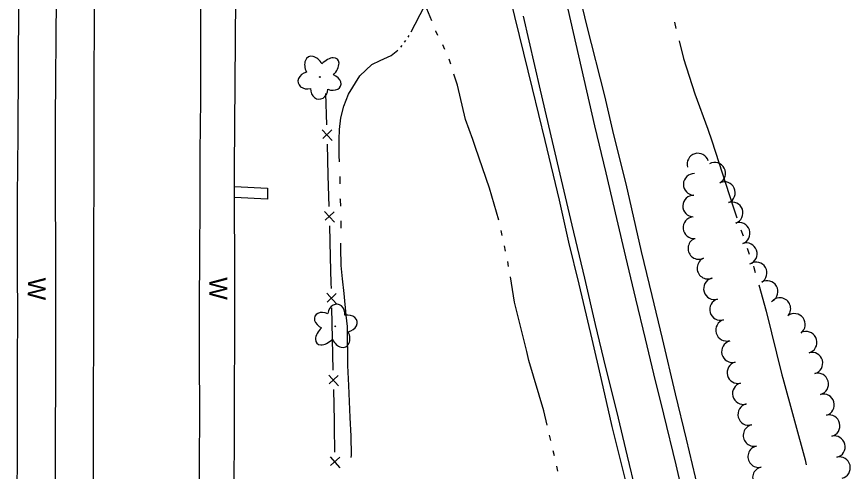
# Model space of a CAD drawing. Extents: x 589250 to 1188077, y 162953 to 363065.
# Drawn here: x 593996.2 to 594276, y 186352.8 to 186505.3 of the extents above; entities that cross this region are included whole.
import ezdxf

# ---------------------------------------------------------------- set-up
doc = ezdxf.new("R2010")
doc.units = 0
for name, color, linetype in [('E_FEN_P', 7, 'Continuous'), ('E_LAND_TreeLine_P', 7, 'Continuous'), ('E_LAND_Vegetation', 7, 'Continuous'), ('E_RDWY', 7, 'Continuous'), ('E_RDWY_Gravel', 7, 'Continuous'), ('E_WAL', 7, 'Continuous'), ('E_WAL_Text', 7, 'Continuous'), ('E_WTR_FlowLine', 7, 'Continuous')]:
    doc.layers.add(name, color=color, linetype=linetype)

msp = doc.modelspace()

# ---------------------------------------------------------------- linework, layer by layer
at = {"layer": 'E_FEN_P'}
for p, q in [((594099.89, 186479.48), (594100.19, 186469)), ((594098.77, 186467.35), (594102.05, 186463.79)), ((594101.95, 186467.27), (594098.91, 186464.44)), ((594100.37, 186462.51), (594100.66, 186452.04)), ((594100.66, 186452.04), (594100.96, 186441.56)), ((594099.54, 186439.9), (594102.82, 186436.34)), ((594102.72, 186439.83), (594099.68, 186436.99)), ((594101.14, 186435.07), (594101.43, 186424.59)), ((594101.43, 186424.59), (594101.68, 186415.88)), ((594101.68, 186415.88), (594101.72, 186414.11)), ((594100.29, 186412.47), (594103.55, 186408.89)), ((594103.47, 186412.38), (594100.42, 186409.56)), ((594101.87, 186407.63), (594102.11, 186397.15)), ((594102.11, 186397.15), (594102.35, 186386.67)), ((594100.92, 186385.02), (594104.19, 186381.45)), ((594104.11, 186384.93), (594101.06, 186382.11)), ((594102.5, 186380.18), (594102.75, 186369.7)), ((594102.75, 186369.7), (594102.79, 186367.72)), ((594102.79, 186367.72), (594102.9, 186359.22)), ((594101.46, 186357.59), (594104.68, 186353.98)), ((594104.64, 186357.46), (594101.56, 186354.68))]:
    msp.add_line(p, q, dxfattribs=at)
at = {"layer": 'E_LAND_TreeLine_P'}
for centre, start, end in [((594224.87, 186455.82), 16.9414, 196.9414), ((594230.52, 186452.72), 298.214, 118.214), ((594223.62, 186448.99), 88.4338, 268.4338), ((594233.78, 186446.24), 294.3834, 114.3834), ((594223.42, 186441.73), 88.4338, 268.4338), ((594236.36, 186439.46), 289.1066, 109.1066), ((594223.53, 186434.49), 95.9898, 275.9898), ((594238.73, 186432.6), 289.1066, 109.1066), ((594225.18, 186427.52), 114.8817, 294.8817), ((594241.11, 186425.74), 289.1066, 109.1066), ((594228.23, 186420.93), 114.8817, 294.8817), ((594244.44, 186419.33), 300.4073, 120.4073), ((594230.42, 186414.02), 106.2943, 286.2943), ((594248.11, 186413.07), 300.4073, 120.4073), ((594232.46, 186407.06), 106.2943, 286.2943), ((594252.39, 186407.33), 321.0925, 141.0925), ((594257.3, 186402.05), 307.1059, 127.1059), ((594234.5, 186400.09), 106.2943, 286.2943), ((594261.2, 186396.03), 285.5348, 105.5348), ((594236.46, 186392.9), 104.6186, 284.6186), ((594263.15, 186389.03), 285.5348, 105.5348), ((594238.29, 186385.87), 104.6186, 284.6186), ((594265.09, 186382.04), 285.5348, 105.5348), ((594240.12, 186378.85), 104.6186, 284.6186), ((594267.04, 186375.05), 285.5348, 105.5348), ((594241.95, 186371.83), 104.6186, 284.6186), ((594268.93, 186368.04), 283.879, 103.879), ((594243.72, 186364.79), 102.5414, 282.5414), ((594270.67, 186361), 283.879, 103.879), ((594245.29, 186357.7), 102.5414, 282.5414), ((594272.41, 186353.95), 283.879, 103.879), ((594246.87, 186350.62), 102.5414, 282.5414)]:
    msp.add_arc(centre, 3.63, start, end, dxfattribs=at)
at = {"layer": 'E_LAND_Vegetation'}
for centre in [(594097.92, 186485.03), (594103.13, 186401.41)]:
    msp.add_circle(centre, 0.128, dxfattribs=at)
for centre, major_axis, ratio in [((594096.07, 186488.04), (1.97, -3.73), 0.691916), ((594100.57, 186487.58), (-3.28, -3.44), 0.560249), ((594094.17, 186483.93), (3.51, 0.88), 0.782863), ((594101.55, 186483.34), (-3.37, 1.33), 0.716896), ((594097.73, 186481.05), (0.16, 3.45), 0.832022), ((594103.51, 186405.38), (-0.33, -3.44), 0.832022), ((594099.58, 186403.28), (3.3, -1.49), 0.716896), ((594106.92, 186402.33), (-3.54, -0.71), 0.782863), ((594100.36, 186398.99), (3.44, 3.28), 0.560249), ((594104.83, 186398.32), (-1.79, 3.82), 0.691916)]:
    msp.add_ellipse(centre, major_axis=major_axis, ratio=ratio, start_param=1.570796, end_param=4.712389, dxfattribs=at)
at = {"layer": 'E_RDWY'}
for p, q in [((594022.26, 186501.86), (594022.29, 186519.13)), ((594057.93, 186496.66), (594057.99, 186515.71)), ((594184.91, 186492.14), (594179.54, 186515.74)), ((593996.77, 186508.68), (593996.64, 186489.32)), ((594172.03, 186480.59), (594166.28, 186505.4)), ((594022.16, 186486), (594022.26, 186501.86)), ((594057.93, 186477.25), (594057.93, 186496.66)), ((594190.31, 186468.65), (594184.91, 186492.14)), ((593996.64, 186489.32), (593996.51, 186465.78)), ((594022.12, 186467.21), (594022.16, 186486)), ((594176.07, 186463.44), (594172.03, 186480.59)), ((594057.77, 186459.82), (594057.93, 186477.25)), ((594194.02, 186452.93), (594190.31, 186468.65)), ((593996.51, 186465.78), (593996.37, 186444.74)), ((594022.14, 186450.93), (594022.12, 186467.21)), ((594179.06, 186450.59), (594176.07, 186463.44)), ((594057.71, 186443.75), (594057.77, 186459.82)), ((594197.64, 186437.54), (594194.02, 186452.93)), ((594022.07, 186431.88), (594022.14, 186450.93)), ((594182.66, 186435.33), (594179.06, 186450.59)), ((594069.33, 186448.33), (594080.38, 186447.72)), ((594080.38, 186447.72), (594080.38, 186444.01)), ((593996.37, 186444.74), (593996.37, 186420.23)), ((594057.69, 186424.26), (594057.71, 186443.75)), ((594080.38, 186444.01), (594069.34, 186444.67)), ((594200.68, 186424.69), (594197.64, 186437.54)), ((594186.86, 186417.54), (594182.66, 186435.33)), ((594022.09, 186416.86), (594022.07, 186431.88)), ((594057.58, 186409.42), (594057.69, 186424.26)), ((594204.03, 186410.64), (594200.68, 186424.69)), ((593996.37, 186420.23), (593996.38, 186404.92)), ((594022.04, 186398.54), (594022.09, 186416.86)), ((594190.53, 186402.05), (594186.86, 186417.54)), ((594207.23, 186397.18), (594204.03, 186410.64)), ((594057.55, 186390), (594057.58, 186409.42)), ((593996.38, 186404.92), (593996.34, 186389.71)), ((594193.99, 186387.59), (594190.53, 186402.05)), ((594021.98, 186377.3), (594022.04, 186398.54)), ((594210.05, 186385.43), (594207.23, 186397.18)), ((594057.62, 186373.41), (594057.55, 186390)), ((593996.34, 186389.71), (593996.33, 186373.27)), ((594197.6, 186372.91), (594193.99, 186387.59)), ((594213.4, 186371.89), (594210.05, 186385.43)), ((594022, 186357.75), (594021.98, 186377.3)), ((593996.33, 186373.27), (593996.3, 186356.94)), ((594057.56, 186354.59), (594057.62, 186373.41)), ((594201.23, 186357.87), (594197.6, 186372.91)), ((594217.52, 186354.96), (594213.4, 186371.89)), ((593996.3, 186356.94), (593996.16, 186332.04)), ((594021.85, 186338.44), (594022, 186357.75)), ((594205.32, 186340.87), (594201.23, 186357.87)), ((594057.5, 186336.3), (594057.56, 186354.59)), ((594220.12, 186343.87), (594217.52, 186354.96))]:
    msp.add_line(p, q, dxfattribs=at)
at = {"layer": 'E_RDWY_Gravel'}
for p, q in [((594182.92, 186521.21), (594187.62, 186501.97)), ((594160.05, 186518.39), (594164.9, 186499)), ((594187.62, 186501.97), (594193.55, 186478.68)), ((594164.9, 186499), (594169.21, 186481.21)), ((594169.21, 186481.21), (594173.52, 186463.72)), ((594193.55, 186478.68), (594196.54, 186465.68)), ((594196.54, 186465.68), (594200.7, 186449.16)), ((594173.52, 186463.72), (594178.28, 186443.67)), ((594200.7, 186449.16), (594205.81, 186426.47)), ((594178.28, 186443.67), (594181.47, 186429.63)), ((594181.47, 186429.63), (594184.84, 186415.59)), ((594205.81, 186426.47), (594209.41, 186411.71)), ((594184.84, 186415.59), (594189.21, 186397.06)), ((594209.41, 186411.71), (594212.83, 186397.33)), ((594189.21, 186397.06), (594192.39, 186383.58)), ((594212.83, 186397.33), (594217.19, 186378.71)), ((594192.39, 186383.58), (594195.97, 186367.83)), ((594217.19, 186378.71), (594220.96, 186363.51)), ((594195.97, 186367.83), (594201.24, 186346.76)), ((594220.96, 186363.51), (594224.98, 186346.57))]:
    msp.add_line(p, q, dxfattribs=at)
at = {"layer": 'E_WAL'}
for p, q in [((594069.32, 186454.32), (594069.83, 186518.39)), ((594009.42, 186511.64), (594009.09, 186470.75)), ((594009.09, 186470.75), (594009.14, 186402.29)), ((594069.41, 186410.39), (594069.32, 186454.32)), ((594069.27, 186366.61), (594069.41, 186410.39)), ((594009.14, 186402.29), (594009.02, 186321.52)), ((594069.11, 186326.74), (594069.27, 186366.61))]:
    msp.add_line(p, q, dxfattribs=at)
at = {"layer": 'E_WTR_FlowLine'}
for p, q in [((594129.95, 186502.77), (594133.3, 186509.23)), ((594135.5, 186503.85), (594133.3, 186509.23)), ((594128.58, 186500.24), (594129.95, 186502.77)), ((594216.96, 186503.44), (594217.48, 186501.35)), ((594136.91, 186500.42), (594136.84, 186500.58)), ((594137.61, 186498.99), (594136.91, 186500.42)), ((594126.36, 186496.72), (594126.77, 186497.28)), ((594127.58, 186498.4), (594127.63, 186498.46)), ((594127.63, 186498.46), (594127.92, 186499.01)), ((594218.53, 186497.18), (594220, 186491.3)), ((594121.85, 186492.28), (594124.17, 186494.05)), ((594125.13, 186495.03), (594125.54, 186495.59)), ((594139.96, 186494.24), (594139.18, 186495.82)), ((594118.19, 186490.56), (594121.85, 186492.28)), ((594141.88, 186489.31), (594141.33, 186490.99)), ((594220, 186491.3), (594223.8, 186479.37)), ((594111.37, 186485.39), (594115.43, 186489.28)), ((594115.43, 186489.28), (594118.19, 186490.56)), ((594107.52, 186479.25), (594111.37, 186485.39)), ((594144.14, 186482.31), (594142.97, 186485.94)), ((594146.81, 186470.79), (594144.14, 186482.31)), ((594105.97, 186475.23), (594107.52, 186479.25)), ((594223.8, 186479.37), (594228.17, 186467.5)), ((594104.95, 186471.36), (594105.97, 186475.23)), ((594104.51, 186467.47), (594104.95, 186471.36)), ((594149.27, 186464.05), (594146.81, 186470.79)), ((594104.46, 186464.07), (594104.51, 186467.47)), ((594228.17, 186467.5), (594229.59, 186463.65)), ((594104.45, 186458.73), (594104.46, 186464.07)), ((594150.19, 186461.4), (594149.27, 186464.05)), ((594229.59, 186463.65), (594236.56, 186441.78)), ((594154.9, 186447.76), (594150.19, 186461.4)), ((594104.57, 186456.59), (594104.45, 186458.73)), ((594104.73, 186449.16), (594104.76, 186451.64)), ((594158.04, 186437.01), (594154.9, 186447.76)), ((594104.84, 186443.86), (594104.82, 186444.21)), ((594105.04, 186441.74), (594104.84, 186443.86)), ((594236.56, 186441.78), (594237.92, 186437.83)), ((594105.07, 186434.44), (594105.1, 186436.78)), ((594105.07, 186434.29), (594105.07, 186434.44)), ((594159.19, 186431.84), (594158.81, 186433.57)), ((594239.32, 186433.76), (594240.02, 186431.72)), ((594105, 186427.71), (594105.02, 186429.33)), ((594105.08, 186421.84), (594105, 186427.71)), ((594160.3, 186426.66), (594159.93, 186428.38)), ((594241.41, 186427.64), (594242.11, 186425.61)), ((594105.51, 186417.37), (594105.08, 186421.84)), ((594161.3, 186421.45), (594161, 186423.19)), ((594243.51, 186421.53), (594243.64, 186421.15)), ((594243.64, 186421.15), (594244.11, 186419.47)), ((594163.34, 186409.53), (594161.9, 186417.97)), ((594106.07, 186412.37), (594105.51, 186417.37)), ((594245.27, 186415.32), (594247.76, 186406.43)), ((594106.82, 186405.19), (594106.07, 186412.37)), ((594167.39, 186392.95), (594163.34, 186409.53)), ((594107.22, 186401.39), (594106.82, 186405.19)), ((594247.76, 186406.43), (594253.06, 186385.08)), ((594107.28, 186395.92), (594107.22, 186401.39)), ((594107.3, 186393.42), (594107.28, 186395.92)), ((594107.35, 186388.24), (594107.3, 186393.42)), ((594168.14, 186389.91), (594167.39, 186392.95)), ((594173.17, 186373.07), (594168.14, 186389.91)), ((594107.63, 186381.55), (594107.35, 186388.24)), ((594253.06, 186385.08), (594253.33, 186384.01)), ((594108.09, 186370.81), (594107.63, 186381.55)), ((594253.33, 186384.01), (594260.84, 186356.61)), ((594108.43, 186364.53), (594108.09, 186370.81)), ((594174.28, 186368.28), (594173.17, 186373.07)), ((594175.48, 186363.11), (594175.08, 186364.84)), ((594108.53, 186358.17), (594108.43, 186364.53)), ((594176.68, 186357.95), (594176.28, 186359.67)), ((594108.48, 186357.44), (594108.53, 186358.17)), ((594260.84, 186356.61), (594261.23, 186354.94)), ((594177.89, 186352.79), (594177.49, 186354.51))]:
    msp.add_line(p, q, dxfattribs=at)

# ---------------------------------------------------------------- texts
at = {"layer": 'E_WAL_Text'}
for p in [(593999.92, 186417.76), (594060.89, 186417.89)]:
    msp.add_text('W', height=6, rotation=269.8152, dxfattribs=at).set_placement(p)

doc.saveas('drawing.dxf')
